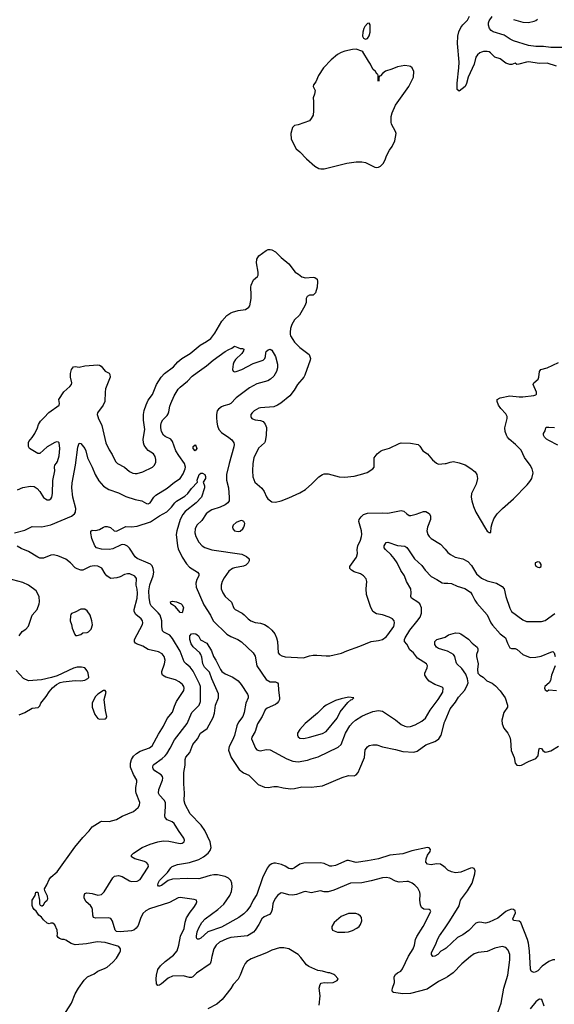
# Model space of a CAD drawing. Header units: inches. Extents: x 1678809 to 1859548, y 384609 to 522868.
# Tile 296 of 386: x 1815456 to 1821167, y 413738 to 424244. Entities that reach past the tile are written whole.
import ezdxf

# ---------------------------------------------------------------- set-up
doc = ezdxf.new("R2010")
doc.units = ezdxf.units.IN
doc.header["$MEASUREMENT"] = 0
for name, color, linetype in [('B8411', 7, 'Continuous'), ('B8412', 7, 'Continuous'), ('B8421', 7, 'Continuous'), ('B8422', 7, 'Continuous')]:
    doc.layers.add(name, color=color, linetype=linetype)

msp = doc.modelspace()

# ---------------------------------------------------------------- linework, layer by layer
at = {"layer": 'B8411', "color": 5}
for points, elevation in [([(1815401, 418770), (1815510, 418796), (1815590, 418836), (1815692, 418832), (1815790, 418853), (1816010, 418946), (1816042, 418970), (1816052, 418990), (1816054, 419030), (1816023, 419150), (1816014, 419250), (1816016, 419304), (1816053, 419490), (1816078, 419682), (1816090, 419725), (1816110, 419721), (1816150, 419670), (1816163, 419643), (1816181, 419570), (1816230, 419471), (1816262, 419390), (1816303, 419323), (1816350, 419268), (1816407, 419230), (1816510, 419195), (1816590, 419156), (1816690, 419124), (1816759, 419110), (1816810, 419081), (1816830, 419078), (1816850, 419089), (1816890, 419148), (1816911, 419169), (1817030, 419247), (1817110, 419310), (1817170, 419350), (1817203, 419397), (1817224, 419450), (1817226, 419470), (1817217, 419510), (1817155, 419595), (1817125, 419645), (1817090, 419745), (1817070, 419768), (1817010, 419798), (1816992, 419812), (1816971, 419850), (1816962, 419890), (1816962, 419918), (1816971, 419950), (1816985, 419975), (1817010, 420000)], 360), ([(1815433, 419227), (1815490, 419251), (1815570, 419267), (1815610, 419263), (1815643, 419243), (1815671, 419210), (1815710, 419145), (1815732, 419130), (1815750, 419121), (1815770, 419121), (1815790, 419131), (1815801, 419150), (1815807, 419190), (1815811, 419329), (1815832, 419430), (1815827, 419470), (1815830, 419490), (1815850, 419511), (1815861, 419530), (1815878, 419590), (1815884, 419670), (1815876, 419730), (1815870, 419737), (1815850, 419741), (1815830, 419733), (1815750, 419685), (1815670, 419616), (1815650, 419616), (1815562, 419670), (1815549, 419690), (1815549, 419731), (1815555, 419745), (1815590, 419785), (1815618, 419830), (1815647, 419890), (1815656, 419924), (1815679, 419961), (1815716, 420000)], 380), ([(1816294, 420000), (1816295, 419995), (1816334, 419914), (1816376, 419730), (1816410, 419656), (1816443, 419603), (1816479, 419530), (1816499, 419510), (1816576, 419470), (1816630, 419424), (1816666, 419406), (1816690, 419401), (1816710, 419401), (1816770, 419421), (1816873, 419470), (1816895, 419490), (1816910, 419522), (1816911, 419550), (1816903, 419583), (1816884, 419610), (1816830, 419648), (1816809, 419669), (1816785, 419705), (1816777, 419730), (1816775, 419770), (1816791, 419870), (1816779, 419970), (1816779, 420000)], 380), ([(1817559, 420000), (1817561, 419950), (1817568, 419910), (1817584, 419870), (1817610, 419840), (1817690, 419786), (1817721, 419761), (1817744, 419730), (1817748, 419710), (1817745, 419685), (1817692, 419510), (1817664, 419390), (1817666, 419330), (1817688, 419250), (1817694, 419146), (1817692, 419110), (1817679, 419090), (1817650, 419068), (1817596, 419044), (1817507, 419013), (1817469, 418990), (1817449, 418970), (1817400, 418900), (1817347, 418850), (1817332, 418810), (1817327, 418770), (1817338, 418730), (1817370, 418670), (1817405, 418630), (1817432, 418612), (1817510, 418588), (1817830, 418540), (1817878, 418518), (1817908, 418490), (1817908, 418470), (1817897, 418450), (1817870, 418424), (1817846, 418414), (1817750, 418397), (1817730, 418389), (1817690, 418361), (1817640, 418290), (1817620, 418250), (1817609, 418210), (1817607, 418170), (1817625, 418130), (1817650, 418090), (1817718, 418030), (1817745, 417965), (1817756, 417950), (1817833, 417913), (1817855, 417895), (1817895, 417850), (1817926, 417830), (1817970, 417811), (1818030, 417804), (1818070, 417792), (1818110, 417766), (1818150, 417730), (1818181, 417690), (1818198, 417650), (1818210, 417610), (1818218, 417490), (1818232, 417472), (1818257, 417457), (1818290, 417447), (1818486, 417434), (1818550, 417458), (1818590, 417465), (1818630, 417465), (1818730, 417455), (1818770, 417458), (1818894, 417486), (1818950, 417510), (1819090, 417558), (1819210, 417610), (1819290, 417619), (1819330, 417629), (1819370, 417660), (1819390, 417682), (1819452, 417770), (1819461, 417810), (1819456, 417830), (1819438, 417850), (1819401, 417870), (1819330, 417894), (1819266, 417906), (1819227, 417930), (1819202, 417982), (1819161, 418110), (1819157, 418170), (1819164, 418250), (1819157, 418277), (1819129, 418310), (1819095, 418330), (1819030, 418352), (1819001, 418370), (1818984, 418390), (1818984, 418410), (1819055, 418510), (1819065, 418550), (1819062, 418590), (1819068, 418630), (1819095, 418690), (1819108, 418730), (1819111, 418750), (1819108, 418790), (1819080, 418890), (1819084, 418910), (1819102, 418938), (1819130, 418965), (1819170, 418979), (1819330, 418983), (1819390, 418978), (1819530, 419008), (1819560, 419000), (1819591, 418970), (1819615, 418955), (1819635, 418955), (1819690, 418968), (1819770, 418996), (1819796, 418996), (1819830, 418976), (1819844, 418950), (1819843, 418910), (1819813, 418830), (1819805, 418790), (1819815, 418750), (1819829, 418729), (1819850, 418710), (1819950, 418649), (1820000, 418593)], 360), ([(1817929, 420000), (1817934, 419990), (1817944, 419984), (1817970, 419976), (1818029, 419969), (1818057, 419957), (1818079, 419930), (1818092, 419892), (1818090, 419810), (1818078, 419742), (1818072, 419728), (1818007, 419673), (1817958, 419570), (1817946, 419510), (1817944, 419430), (1817948, 419368), (1817969, 419310), (1818044, 419244), (1818069, 419209), (1818093, 419153), (1818107, 419130), (1818150, 419099), (1818190, 419095), (1818250, 419110), (1818330, 419141), (1818450, 419195), (1818508, 419232), (1818576, 419290), (1818650, 419365), (1818690, 419391), (1818710, 419397), (1818750, 419399), (1818868, 419368), (1818924, 419364), (1819030, 419375), (1819098, 419390), (1819167, 419413), (1819228, 419450), (1819242, 419470), (1819244, 419570), (1819274, 419610), (1819310, 419639), (1819330, 419650), (1819406, 419674), (1819510, 419723), (1819532, 419728), (1819630, 419727), (1819711, 419711), (1819730, 419692), (1819764, 419644), (1819812, 419612), (1819867, 419547), (1819910, 419512), (1819930, 419503), (1820000, 419508)], 380), ([(1820000, 414018), (1819930, 413980), (1819810, 413899), (1819630, 413853), (1819550, 413850), (1819450, 413863), (1819439, 413870), (1819435, 413890), (1819438, 413910), (1819460, 413970), (1819456, 414030), (1819470, 414055), (1819490, 414073), (1819528, 414092), (1819545, 414115), (1819610, 414250), (1819659, 414330), (1819672, 414368), (1819683, 414430), (1819698, 414462), (1819765, 414570), (1819849, 414730), (1819842, 414742), (1819830, 414749), (1819772, 414752), (1819749, 414770), (1819738, 414798), (1819730, 414850), (1819733, 414910), (1819730, 414935), (1819710, 414978), (1819677, 415010), (1819650, 415030), (1819610, 415048), (1819590, 415050), (1819510, 415040), (1819470, 415051), (1819410, 415083), (1819370, 415091), (1819330, 415087), (1819210, 415055), (1819110, 415034), (1818989, 415031), (1818810, 414955), (1818750, 414940), (1818710, 414939), (1818670, 414948), (1818570, 414926), (1818510, 414941), (1818490, 414939), (1818412, 414908), (1818370, 414903), (1818330, 414905), (1818270, 414925), (1818250, 414927), (1818238, 414922), (1818210, 414898), (1818190, 414871), (1818168, 414830), (1818161, 414810), (1818154, 414750), (1818141, 414719), (1818123, 414697), (1818068, 414670), (1818042, 414650), (1818012, 414588), (1817972, 414528), (1817952, 414508), (1817890, 414467), (1817710, 414450), (1817670, 414438), (1817590, 414402), (1817554, 414370), (1817531, 414330), (1817508, 414248), (1817499, 414190), (1817490, 414170), (1817346, 414070), (1817305, 414030), (1817290, 414023), (1817270, 414023), (1817202, 414042), (1817090, 414037), (1817042, 414018), (1816970, 413957), (1816950, 413944), (1816930, 413939), (1816918, 413958), (1816912, 414010), (1816917, 414050), (1816933, 414110), (1816959, 414150), (1817010, 414195), (1817098, 414262), (1817137, 414310), (1817157, 414370), (1817174, 414466), (1817212, 414548), (1817224, 414616), (1817239, 414661), (1817277, 414723), (1817317, 414770), (1817342, 414810), (1817349, 414830), (1817344, 414850), (1817318, 414858), (1817170, 414878), (1817150, 414873), (1817056, 414824), (1816842, 414758), (1816804, 414736), (1816773, 414707), (1816746, 414654), (1816722, 414578), (1816701, 414550), (1816674, 414530), (1816650, 414521), (1816530, 414510), (1816490, 414515), (1816476, 414530), (1816446, 414626), (1816430, 414652), (1816401, 414661), (1816270, 414658), (1816245, 414665), (1816238, 414690), (1816234, 414750), (1816227, 414770), (1816211, 414791), (1816166, 414830), (1816146, 414870), (1816143, 414897), (1816150, 414919), (1816173, 414927), (1816230, 414919), (1816290, 414902), (1816330, 414910), (1816360, 414940), (1816450, 415087), (1816470, 415104), (1816490, 415110), (1816510, 415112), (1816550, 415101), (1816630, 415054), (1816650, 415048), (1816710, 415051), (1816744, 415070), (1816822, 415190), (1816831, 415210), (1816828, 415230), (1816810, 415250), (1816790, 415261), (1816685, 415290), (1816649, 415310), (1816652, 415330), (1816670, 415350), (1816765, 415410), (1816850, 415446), (1816930, 415470), (1816990, 415482), (1817050, 415480), (1817170, 415453), (1817190, 415456), (1817212, 415470), (1817215, 415490), (1817210, 415510), (1817151, 415591), (1817106, 415666), (1817084, 415684), (1817030, 415707), (1817010, 415730), (1817007, 415750), (1817015, 415845), (1817013, 415890), (1816998, 415918), (1816949, 415969), (1816940, 415990), (1816944, 416030), (1816981, 416130), (1816986, 416150), (1816983, 416170), (1816966, 416186), (1816899, 416230), (1816881, 416250), (1816877, 416270), (1816883, 416290), (1816890, 416298), (1816979, 416361), (1817010, 416388), (1817029, 416411), (1817065, 416470), (1817110, 416560), (1817244, 416736), (1817295, 416850), (1817372, 416930), (1817389, 416970), (1817387, 417130), (1817378, 417158), (1817310, 417294), (1817276, 417336), (1817233, 417370), (1817213, 417393), (1817170, 417505), (1817090, 417641), (1817058, 417678), (1816994, 417710), (1816983, 417723), (1816974, 417770), (1816975, 417830), (1816955, 417890), (1816935, 417915), (1816860, 417990), (1816850, 418010), (1816839, 418079), (1816837, 418150), (1816847, 418213), (1816883, 418310), (1816890, 418350), (1816882, 418390), (1816870, 418416), (1816853, 418433), (1816830, 418446), (1816710, 418496), (1816690, 418514), (1816630, 418606), (1816606, 418626), (1816579, 418639), (1816550, 418643), (1816540, 418640), (1816450, 418598), (1816410, 418590), (1816330, 418594), (1816278, 418610), (1816259, 418630), (1816227, 418710), (1816215, 418765), (1816215, 418785), (1816230, 418796), (1816270, 418795), (1816310, 418804), (1816350, 418831), (1816370, 418837), (1816390, 418836), (1816425, 418825), (1816464, 418790), (1816490, 418787), (1816590, 418835), (1816650, 418834), (1816710, 418840), (1816854, 418886), (1816950, 418950), (1817028, 418992), (1817079, 419041), (1817114, 419090), (1817130, 419105), (1817220, 419160), (1817253, 419187), (1817290, 419242), (1817354, 419310), (1817350, 419332), (1817373, 419390), (1817390, 419405), (1817410, 419405), (1817434, 419390), (1817441, 419370), (1817439, 419350), (1817416, 419310), (1817430, 419272), (1817430, 419250), (1817397, 419150), (1817342, 419090), (1817223, 418997), (1817197, 418963), (1817169, 418911), (1817135, 418790), (1817128, 418750), (1817142, 418630), (1817150, 418599), (1817190, 418510), (1817238, 418438), (1817270, 418403), (1817354, 418350), (1817368, 418330), (1817368, 418310), (1817349, 418270), (1817338, 418230), (1817342, 418190), (1817422, 418002), (1817493, 417890), (1817524, 417830), (1817669, 417689), (1817710, 417663), (1817785, 417630), (1817826, 417606), (1817950, 417488), (1817973, 417453), (1817988, 417350), (1818090, 417204), (1818130, 417180), (1818190, 417180), (1818210, 417170), (1818217, 417157), (1818220, 417090), (1818232, 417010), (1818230, 416990), (1818221, 416970), (1818206, 416950), (1818190, 416937), (1818101, 416899), (1818079, 416881), (1818047, 416810), (1817998, 416730), (1817972, 416650), (1817935, 416590), (1817933, 416570), (1817976, 416470), (1817990, 416455), (1818010, 416445), (1818030, 416443), (1818090, 416457), (1818130, 416452), (1818310, 416356), (1818374, 416334), (1818430, 416327), (1818530, 416343), (1818570, 416358), (1818643, 416377), (1818859, 416481), (1818890, 416510), (1818938, 416630), (1818983, 416710), (1819010, 416743), (1819042, 416770), (1819110, 416813), (1819150, 416832), (1819230, 416862), (1819290, 416873), (1819330, 416865), (1819470, 416774), (1819530, 416724), (1819570, 416706), (1819600, 416700), (1819630, 416702), (1819681, 416719), (1819750, 416758), (1819791, 416790), (1819842, 416878), (1819926, 416990), (1819975, 417070), (1819981, 417110), (1819970, 417123), (1819890, 417150), (1819830, 417187), (1819807, 417210), (1819784, 417250), (1819783, 417270), (1819809, 417330), (1819813, 417350), (1819803, 417370), (1819705, 417430), (1819662, 417490), (1819622, 417522), (1819590, 417582), (1819568, 417608), (1819567, 417630), (1819575, 417650), (1819622, 417730), (1819699, 417821), (1819733, 417870), (1819747, 417910), (1819748, 417970), (1819730, 418011), (1819710, 418028), (1819640, 418070), (1819634, 418090), (1819639, 418130), (1819634, 418170), (1819589, 418250), (1819566, 418310), (1819528, 418368), (1819487, 418450), (1819456, 418496), (1819419, 418539), (1819362, 418590), (1819350, 418610), (1819350, 418631), (1819370, 418665), (1819390, 418668), (1819490, 418635), (1819570, 418628), (1819590, 418614), (1819609, 418589), (1819672, 418490), (1819750, 418422), (1819787, 418370), (1819850, 418303), (1819912, 418272), (1819970, 418235), (1819990, 418230), (1820000, 418231)], 340), ([(1815920, 413610), (1816008, 413752), (1816050, 413850), (1816083, 413910), (1816145, 413995), (1816182, 414030), (1816250, 414064), (1816290, 414091), (1816370, 414122), (1816390, 414134), (1816450, 414187), (1816489, 414230), (1816526, 414290), (1816533, 414310), (1816534, 414330), (1816514, 414354), (1816370, 414398), (1816284, 414404), (1816170, 414385), (1816050, 414372), (1816007, 414387), (1815950, 414422), (1815930, 414429), (1815910, 414429), (1815880, 414440), (1815868, 414450), (1815855, 414470), (1815861, 414490), (1815858, 414530), (1815830, 414587), (1815810, 414603), (1815790, 414605), (1815770, 414597), (1815750, 414604), (1815710, 414638), (1815689, 414669), (1815662, 414690), (1815633, 414733), (1815610, 414749), (1815595, 414770), (1815589, 414791), (1815588, 414850), (1815620, 414900), (1815630, 414934), (1815650, 414934), (1815667, 414850), (1815666, 414810), (1815675, 414795), (1815688, 414788), (1815695, 414790), (1815710, 414801), (1815727, 414830), (1815751, 414849), (1815755, 414865), (1815753, 414893), (1815724, 414950), (1815722, 414970), (1815747, 415013), (1815770, 415070), (1815790, 415095), (1815855, 415150), (1816046, 415414), (1816130, 415519), (1816197, 415590), (1816230, 415631), (1816314, 415686), (1816330, 415691), (1816410, 415687), (1816490, 415711), (1816550, 415745), (1816670, 415797), (1816722, 415838), (1816736, 415864), (1816741, 415890), (1816701, 415990), (1816697, 416010), (1816697, 416050), (1816709, 416110), (1816706, 416130), (1816670, 416190), (1816641, 416270), (1816639, 416310), (1816649, 416350), (1816670, 416385), (1816704, 416416), (1816742, 416438), (1816844, 416476), (1816870, 416496), (1816938, 416622), (1816993, 416707), (1817030, 416789), (1817090, 416854), (1817110, 416919), (1817132, 416968), (1817210, 417088), (1817212, 417110), (1817208, 417130), (1817195, 417150), (1817160, 417180), (1817119, 417199), (1817018, 417230), (1816981, 417250), (1816973, 417270), (1816974, 417290), (1817002, 417370), (1817009, 417410), (1817000, 417450), (1816978, 417478), (1816940, 417500), (1816830, 417525), (1816770, 417561), (1816704, 417584), (1816692, 417592), (1816684, 417604), (1816684, 417630), (1816766, 417790), (1816771, 417810), (1816768, 417830), (1816755, 417850), (1816698, 417898), (1816680, 417930), (1816680, 417950), (1816710, 418070), (1816714, 418126), (1816710, 418169), (1816700, 418210), (1816702, 418282), (1816687, 418307), (1816633, 418330), (1816607, 418333), (1816574, 418326), (1816530, 418301), (1816493, 418287), (1816430, 418283), (1816410, 418291), (1816385, 418310), (1816368, 418330), (1816333, 418393), (1816292, 418412), (1816250, 418416), (1816210, 418410), (1816130, 418370), (1816110, 418370), (1816070, 418384), (1816050, 418396), (1815998, 418450), (1815950, 418487), (1815864, 418524), (1815813, 418533), (1815790, 418531), (1815710, 418500), (1815670, 418500), (1815650, 418508), (1815550, 418569), (1815470, 418601), (1815430, 418627)], 360), ([(1815449, 417671), (1815483, 417717), (1815520, 417740), (1815550, 417772), (1815589, 417890), (1815642, 417950), (1815664, 418010), (1815669, 418031), (1815665, 418090), (1815631, 418151), (1815549, 418210), (1815490, 418239), (1815330, 418282)], 380), ([(1820000, 415199), (1819988, 415210), (1819950, 415232), (1819910, 415236), (1819850, 415228), (1819812, 415232), (1819795, 415255), (1819798, 415290), (1819812, 415328), (1819841, 415370), (1819846, 415390), (1819830, 415409), (1819811, 415411), (1819645, 415375), (1819550, 415343), (1819409, 415331), (1819290, 415292), (1819170, 415268), (1819050, 415252), (1818970, 415271), (1818950, 415271), (1818830, 415218), (1818790, 415211), (1818770, 415213), (1818710, 415239), (1818670, 415247), (1818490, 415243), (1818450, 415233), (1818390, 415193), (1818370, 415184), (1818350, 415182), (1818330, 415188), (1818293, 415213), (1818251, 415231), (1818190, 415245), (1818170, 415245), (1818150, 415238), (1818122, 415218), (1818100, 415190), (1818051, 415089), (1817990, 414910), (1817951, 414849), (1817922, 414790), (1817884, 414736), (1817850, 414703), (1817797, 414663), (1817610, 414562), (1817467, 414513), (1817390, 414444), (1817370, 414432), (1817353, 414433), (1817346, 414446), (1817345, 414465), (1817350, 414510), (1817370, 414555), (1817403, 414610), (1817438, 414650), (1817571, 414749), (1817635, 414805), (1817701, 414899), (1817717, 414943), (1817724, 414990), (1817721, 415030), (1817710, 415059), (1817685, 415085), (1817650, 415103), (1817570, 415119), (1817530, 415121), (1817490, 415114), (1817410, 415087), (1817370, 415078), (1817250, 415081), (1817090, 415072), (1817042, 415058), (1816970, 415007), (1816950, 414998), (1816940, 415000), (1816930, 415010), (1816935, 415030), (1816950, 415058), (1817034, 415146), (1817070, 415196), (1817086, 415210), (1817142, 415230), (1817270, 415252), (1817370, 415284), (1817418, 415310), (1817468, 415352), (1817490, 415380), (1817500, 415410), (1817491, 415471), (1817434, 415594), (1817393, 415650), (1817277, 415770), (1817222, 415870), (1817214, 415910), (1817218, 415990), (1817209, 416090), (1817211, 416210), (1817224, 416290), (1817224, 416350), (1817230, 416376), (1817274, 416426), (1817306, 416510), (1817356, 416570), (1817389, 416631), (1817459, 416681), (1817523, 416797), (1817537, 416843), (1817547, 416930), (1817579, 417010), (1817579, 417050), (1817508, 417210), (1817482, 417282), (1817430, 417337), (1817411, 417370), (1817401, 417441), (1817392, 417472), (1817379, 417490), (1817310, 417553), (1817286, 417586), (1817273, 417630), (1817274, 417670), (1817290, 417690), (1817310, 417696), (1817338, 417690), (1817366, 417670), (1817386, 417626), (1817454, 417590), (1817505, 417510), (1817525, 417450), (1817552, 417410), (1817600, 417310), (1817615, 417290), (1817650, 417264), (1817731, 417230), (1817788, 417190), (1817822, 417150), (1817889, 417049), (1817897, 417030), (1817896, 417010), (1817872, 416950), (1817855, 416850), (1817838, 416810), (1817793, 416747), (1817774, 416710), (1817750, 416607), (1817730, 416556), (1817692, 416490), (1817687, 416450), (1817716, 416370), (1817802, 416242), (1817848, 416208), (1817902, 416182), (1818004, 416084), (1818070, 416055), (1818110, 416050), (1818170, 416063), (1818210, 416063), (1818270, 416049), (1818350, 416038), (1818390, 416041), (1818470, 416057), (1818570, 416054), (1818690, 416069), (1818902, 416158), (1818970, 416180), (1819030, 416177), (1819050, 416187), (1819070, 416213), (1819090, 416253), (1819139, 416370), (1819147, 416453), (1819170, 416485), (1819190, 416498), (1819230, 416508), (1819270, 416506), (1819330, 416485), (1819470, 416458), (1819550, 416436), (1819667, 416427), (1819701, 416439), (1819795, 416505), (1819890, 416542), (1819920, 416560), (1819933, 416570), (1819957, 416610), (1819994, 416750), (1820000, 416764)], 320), ([(1820000, 417513), (1819930, 417535), (1819907, 417550), (1819890, 417579), (1819890, 417610), (1819911, 417629), (1819950, 417643), (1819990, 417651), (1820000, 417657)], 320), ([(1815450, 416826), (1815510, 416850), (1815590, 416899), (1815654, 416906), (1815670, 416922), (1815681, 416950), (1815738, 417022), (1815770, 417074), (1815806, 417114), (1815850, 417151), (1815890, 417171), (1815922, 417178), (1816047, 417193), (1816110, 417190), (1816150, 417197), (1816185, 417215), (1816194, 417226), (1816189, 417270), (1816178, 417298), (1816150, 417329), (1816116, 417336), (1816070, 417335), (1816030, 417324), (1815857, 417243), (1815796, 417224), (1815690, 417199), (1815550, 417189), (1815496, 417216), (1815420, 417300)], 380), ([(1820000, 414331), (1819956, 414304), (1819924, 414270), (1819890, 414250), (1819870, 414249), (1819855, 414270), (1819856, 414290), (1819901, 414379), (1819920, 414430), (1819942, 414470), (1820000, 414555)], 320), ([(1818656, 413730), (1818666, 413830), (1818655, 413910), (1818666, 413950), (1818678, 413962), (1818710, 413971), (1818747, 413967), (1818806, 413970), (1818848, 413992), (1818858, 414010), (1818822, 414050), (1818810, 414057), (1818770, 414073), (1818750, 414073), (1818690, 414092), (1818640, 414100), (1818543, 414143), (1818521, 414161), (1818459, 414239), (1818430, 414269), (1818330, 414329), (1818279, 414339), (1818230, 414341), (1818150, 414317), (1818091, 414289), (1817930, 414224), (1817884, 414196), (1817866, 414174), (1817842, 414130), (1817812, 414048), (1817790, 414007), (1817737, 413950), (1817710, 413905), (1817619, 413790), (1817561, 413739), (1817466, 413690)], 360)]:
    msp.add_lwpolyline(points, dxfattribs=dict(at, elevation=elevation))
for points, elevation in [([(1817330, 419643), (1817310, 419669), (1817310, 419690), (1817330, 419707), (1817342, 419690), (1817348, 419670)], 340), ([(1817830, 418900), (1817810, 418898), (1817770, 418878), (1817736, 418850), (1817728, 418830), (1817734, 418810), (1817751, 418790), (1817790, 418782), (1817810, 418788), (1817838, 418810), (1817851, 418830), (1817858, 418850), (1817860, 418870), (1817850, 418889)], 380), ([(1817190, 417915), (1817170, 417920), (1817119, 417979), (1817090, 418002), (1817069, 418010), (1817067, 418033), (1817090, 418038), (1817130, 418033), (1817180, 418010), (1817190, 418002), (1817204, 417970)], 320), ([(1816150, 417955), (1816110, 417954), (1816050, 417921), (1816011, 417909), (1816001, 417899), (1815997, 417883), (1815996, 417830), (1816011, 417790), (1816016, 417750), (1816044, 417684), (1816053, 417673), (1816070, 417672), (1816110, 417685), (1816130, 417702), (1816175, 417705), (1816190, 417712), (1816218, 417742), (1816232, 417788), (1816226, 417830), (1816209, 417890), (1816177, 417937)], 380), ([(1816350, 417088), (1816290, 417049), (1816261, 417019), (1816231, 416950), (1816231, 416910), (1816259, 416830), (1816290, 416787), (1816310, 416779), (1816370, 416783), (1816379, 416790), (1816385, 416810), (1816372, 416872), (1816359, 416990), (1816378, 417070), (1816370, 417086)], 380), ([(1818970, 417017), (1818890, 416999), (1818830, 416979), (1818731, 416930), (1818701, 416910), (1818636, 416844), (1818507, 416733), (1818450, 416670), (1818423, 416630), (1818422, 416610), (1818430, 416591), (1818450, 416579), (1818490, 416576), (1818550, 416587), (1818690, 416627), (1818728, 416650), (1818848, 416790), (1818881, 416859), (1818960, 416960), (1818994, 416986), (1819008, 416990), (1819026, 417010)], 360), ([(1819047, 414707), (1818970, 414707), (1818890, 414675), (1818815, 414610), (1818791, 414570), (1818791, 414550), (1818798, 414530), (1818850, 414508), (1818930, 414508), (1818970, 414513), (1819010, 414524), (1819057, 414550), (1819083, 414570), (1819098, 414590), (1819109, 414630), (1819106, 414666), (1819097, 414677), (1819075, 414695)], 360)]:
    msp.add_lwpolyline(points, close=True, dxfattribs=dict(at, elevation=elevation))
at = {"layer": 'B8412', "color": 5, "elevation": 420}
for points in [[(1819190, 424208), (1819170, 424202), (1819141, 424170), (1819131, 424150), (1819121, 424110), (1819119, 424070), (1819127, 424047), (1819150, 424038), (1819170, 424042), (1819190, 424072), (1819199, 424110), (1819201, 424170), (1819199, 424190)], [(1819050, 423929), (1819010, 423926), (1818930, 423910), (1818890, 423894), (1818850, 423872), (1818783, 423817), (1818702, 423730), (1818648, 423650), (1818618, 423582), (1818596, 423550), (1818591, 423530), (1818611, 423490), (1818606, 423450), (1818591, 423410), (1818596, 423370), (1818596, 423270), (1818590, 423226), (1818571, 423190), (1818550, 423164), (1818430, 423122), (1818390, 423114), (1818370, 423095), (1818351, 423029), (1818357, 422970), (1818410, 422867), (1818450, 422834), (1818519, 422759), (1818610, 422683), (1818650, 422656), (1818671, 422651), (1818710, 422651), (1818950, 422712), (1819050, 422728), (1819110, 422728), (1819150, 422721), (1819250, 422671), (1819270, 422667), (1819290, 422671), (1819310, 422681), (1819337, 422710), (1819359, 422750), (1819373, 422790), (1819407, 422853), (1819436, 422890), (1819465, 422950), (1819477, 423030), (1819472, 423052), (1819429, 423129), (1819424, 423150), (1819425, 423210), (1819433, 423250), (1819470, 423331), (1819614, 423530), (1819661, 423630), (1819667, 423690), (1819650, 423730), (1819630, 423746), (1819618, 423750), (1819570, 423755), (1819490, 423741), (1819430, 423715), (1819365, 423695), (1819332, 423670), (1819310, 423646), (1819298, 423642), (1819294, 423630), (1819294, 423590), (1819290, 423586), (1819286, 423590), (1819286, 423650), (1819282, 423662), (1819270, 423666), (1819258, 423690), (1819230, 423718), (1819205, 423770), (1819181, 423801), (1819120, 423900), (1819109, 423909)]]:
    msp.add_lwpolyline(points, close=True, dxfattribs=at)
at = {"layer": 'B8412', "color": 5}
for points, elevation in [([(1816779, 420000), (1816779, 420030), (1816786, 420074), (1816806, 420134), (1816830, 420183), (1816874, 420246), (1816916, 420350), (1816968, 420430), (1817004, 420470), (1817099, 420541), (1817146, 420594), (1817187, 420630), (1817276, 420684), (1817382, 420770), (1817451, 420809), (1817497, 420843), (1817539, 420901), (1817614, 421026), (1817670, 421087), (1817710, 421115), (1817730, 421124), (1817790, 421142), (1817867, 421153), (1817905, 421175), (1817914, 421190), (1817927, 421270), (1817930, 421310), (1817924, 421390), (1817930, 421412), (1817954, 421470), (1817996, 421504), (1818003, 421517), (1818003, 421550), (1817985, 421650), (1817990, 421690), (1818010, 421726), (1818090, 421783), (1818110, 421791), (1818130, 421791), (1818150, 421787), (1818190, 421767), (1818250, 421708), (1818330, 421640), (1818400, 421550), (1818435, 421530), (1818470, 421501), (1818510, 421491), (1818590, 421497), (1818610, 421495), (1818634, 421474), (1818638, 421450), (1818635, 421390), (1818615, 421330), (1818590, 421305), (1818550, 421304), (1818526, 421290), (1818517, 421270), (1818515, 421225), (1818502, 421190), (1818444, 421090), (1818390, 421042), (1818362, 420990), (1818349, 420949), (1818344, 420910), (1818346, 420886), (1818350, 420870), (1818372, 420830), (1818390, 420805), (1818450, 420748), (1818547, 420670), (1818557, 420650), (1818562, 420630), (1818559, 420610), (1818502, 420450), (1818491, 420430), (1818422, 420350), (1818387, 420290), (1818341, 420230), (1818246, 420154), (1818210, 420132), (1818170, 420114), (1818030, 420104), (1818010, 420098), (1817959, 420070), (1817938, 420050), (1817926, 420030), (1817926, 420006), (1817929, 420000)], 380), ([(1817010, 420000), (1817030, 420020), (1817042, 420038), (1817050, 420059), (1817059, 420121), (1817069, 420150), (1817106, 420230), (1817150, 420300), (1817170, 420322), (1817250, 420387), (1817300, 420440), (1817350, 420481), (1817451, 420549), (1817522, 420610), (1817650, 420702), (1817690, 420726), (1817721, 420739), (1817750, 420759), (1817770, 420755), (1817785, 420745), (1817810, 420736), (1817837, 420737), (1817851, 420730), (1817848, 420710), (1817830, 420682), (1817762, 420618), (1817742, 420590), (1817735, 420570), (1817728, 420510), (1817735, 420495), (1817750, 420486), (1817770, 420489), (1817830, 420510), (1817950, 420575), (1818055, 420610), (1818075, 420630), (1818081, 420650), (1818084, 420690), (1818090, 420703), (1818110, 420722), (1818130, 420730), (1818150, 420717), (1818188, 420650), (1818209, 420570), (1818209, 420530), (1818199, 420490), (1818170, 420440), (1818136, 420410), (1818108, 420392), (1817990, 420358), (1817910, 420317), (1817769, 420210), (1817710, 420148), (1817690, 420138), (1817635, 420125), (1817610, 420113), (1817581, 420090), (1817566, 420070), (1817558, 420030), (1817559, 420000)], 360), ([(1815716, 420000), (1815766, 420054), (1815876, 420130), (1815882, 420150), (1815873, 420190), (1815926, 420274), (1815991, 420329), (1816008, 420350), (1816012, 420370), (1815999, 420430), (1816000, 420470), (1816010, 420511), (1816030, 420540), (1816050, 420542), (1816090, 420537), (1816151, 420549), (1816290, 420563), (1816310, 420558), (1816327, 420547), (1816370, 420493), (1816412, 420472), (1816420, 420460), (1816423, 420430), (1816373, 420307), (1816368, 420270), (1816365, 420170), (1816349, 420130), (1816287, 420050), (1816285, 420030), (1816294, 420000)], 380)]:
    msp.add_lwpolyline(points, dxfattribs=dict(at, elevation=elevation))
at = {"layer": 'B8421', "color": 5}
for points, elevation in [([(1820000, 419508), (1820012, 419508), (1820056, 419524), (1820090, 419531), (1820150, 419517), (1820214, 419494), (1820276, 419456), (1820320, 419420), (1820338, 419390), (1820346, 419350), (1820333, 419287), (1820283, 419190), (1820280, 419150), (1820285, 419110), (1820303, 419050), (1820328, 418990), (1820430, 418816), (1820450, 418787), (1820470, 418771), (1820490, 418774), (1820494, 418830), (1820504, 418870), (1820522, 418918), (1820555, 418970), (1820612, 419030), (1820730, 419132), (1820878, 419282), (1820905, 419315), (1820925, 419350), (1820940, 419410), (1820930, 419450), (1820910, 419490), (1820850, 419574), (1820811, 419651), (1820754, 419710), (1820684, 419770), (1820666, 419790), (1820656, 419810), (1820643, 419850), (1820640, 419890), (1820664, 419990), (1820664, 420000)], 380), ([(1821205, 419705), (1821110, 419753), (1821085, 419770), (1821063, 419790), (1821051, 419810), (1821050, 419830), (1821070, 419856), (1821078, 419890), (1821084, 419896), (1821110, 419898), (1821170, 419892)], 360), ([(1820000, 418593), (1820030, 418560), (1820059, 418539), (1820109, 418509), (1820191, 418490), (1820243, 418463), (1820281, 418421), (1820337, 418330), (1820390, 418284), (1820450, 418256), (1820550, 418232), (1820610, 418196), (1820630, 418170), (1820649, 418089), (1820690, 417965), (1820708, 417930), (1820830, 417841), (1820870, 417824), (1821030, 417821), (1821070, 417835), (1821173, 417907)], 360), ([(1820000, 418231), (1820030, 418232), (1820070, 418227), (1820130, 418199), (1820210, 418174), (1820270, 418134), (1820290, 418108), (1820317, 418050), (1820338, 418018), (1820450, 417895), (1820489, 417810), (1820505, 417785), (1820590, 417692), (1820647, 417650), (1820666, 417590), (1820690, 417543), (1820710, 417535), (1820750, 417534), (1820770, 417523), (1820832, 417472), (1820910, 417440), (1820970, 417442), (1821028, 417452), (1821130, 417496), (1821150, 417501), (1821166, 417490), (1821176, 417450)], 340), ([(1820000, 417657), (1820038, 417682), (1820110, 417701), (1820150, 417697), (1820170, 417690), (1820250, 417634), (1820290, 417590), (1820341, 417550), (1820351, 417530), (1820351, 417510), (1820335, 417470), (1820335, 417450), (1820354, 417370), (1820346, 417310), (1820350, 417270), (1820370, 417251), (1820406, 417230), (1820447, 417190), (1820503, 417163), (1820538, 417138), (1820590, 417083), (1820641, 417010), (1820666, 416930), (1820668, 416910), (1820628, 416852), (1820607, 416770), (1820609, 416730), (1820626, 416686), (1820669, 416630), (1820690, 416590), (1820698, 416558), (1820706, 416446), (1820738, 416370), (1820748, 416310), (1820768, 416290), (1820790, 416287), (1820816, 416290), (1820890, 416329), (1820970, 416362), (1820996, 416390), (1821001, 416450), (1821010, 416471), (1821030, 416466), (1821045, 416445), (1821069, 416429), (1821090, 416431), (1821130, 416444), (1821210, 416493)], 320), ([(1820000, 416764), (1820054, 416890), (1820110, 416961), (1820145, 417015), (1820211, 417089), (1820241, 417150), (1820245, 417170), (1820240, 417210), (1820220, 417260), (1820180, 417320), (1820127, 417370), (1820117, 417390), (1820104, 417450), (1820090, 417470), (1820066, 417486), (1820025, 417505), (1820000, 417513)], 320), ([(1821176, 417350), (1821138, 417250), (1821126, 417194), (1821113, 417167), (1821067, 417130), (1821063, 417110), (1821070, 417092), (1821090, 417081), (1821110, 417092), (1821190, 417088)], 340), ([(1820000, 414555), (1820051, 414630), (1820149, 414790), (1820165, 414850), (1820239, 414950), (1820289, 415030), (1820319, 415130), (1820322, 415162), (1820310, 415186), (1820290, 415193), (1820270, 415190), (1820170, 415147), (1820110, 415140), (1820070, 415151), (1820031, 415171), (1820000, 415199)], 320), ([(1821171, 414211), (1821150, 414211), (1821110, 414196), (1821036, 414144), (1820990, 414097), (1820970, 414083), (1820950, 414078), (1820930, 414083), (1820921, 414090), (1820912, 414112), (1820901, 414310), (1820892, 414390), (1820882, 414430), (1820810, 414610), (1820790, 414627), (1820730, 414632), (1820723, 414650), (1820753, 414713), (1820750, 414736), (1820730, 414751), (1820710, 414752), (1820670, 414738), (1820650, 414727), (1820564, 414656), (1820470, 414613), (1820430, 414605), (1820370, 414613), (1820350, 414611), (1820330, 414603), (1820253, 414527), (1820190, 414480), (1820132, 414450), (1820010, 414338), (1820000, 414331)], 320), ([(1820564, 413650), (1820600, 413750), (1820628, 413910), (1820671, 414050), (1820691, 414211), (1820690, 414270), (1820675, 414315), (1820650, 414345), (1820610, 414356), (1820530, 414338), (1820450, 414303), (1820352, 414292), (1820310, 414275), (1820270, 414249), (1820180, 414170), (1820086, 414074), (1820027, 414033), (1820000, 414018)], 340), ([(1821060, 413720), (1821033, 413790), (1821010, 413793), (1820990, 413783), (1820970, 413765), (1820908, 413690)], 340)]:
    msp.add_lwpolyline(points, dxfattribs=dict(at, elevation=elevation))
at = {"layer": 'B8421', "color": 5, "elevation": 380}
msp.add_lwpolyline([(1820990, 418458), (1820962, 418450), (1820962, 418430), (1820970, 418414), (1820990, 418402), (1821010, 418398), (1821028, 418410), (1821028, 418430), (1821015, 418450), (1821010, 418455)], close=True, dxfattribs=at)
at = {"layer": 'B8422', "color": 5}
for points, elevation in [([(1821190, 423750), (1821090, 423782), (1821010, 423775), (1820890, 423793), (1820870, 423792), (1820788, 423768), (1820767, 423767), (1820750, 423782), (1820714, 423766), (1820690, 423765), (1820650, 423782), (1820590, 423828), (1820530, 423845), (1820485, 423890), (1820470, 423900), (1820450, 423904), (1820410, 423905), (1820390, 423899), (1820370, 423890), (1820346, 423870), (1820330, 423845), (1820309, 423770), (1820247, 423630), (1820230, 423562), (1820215, 423530), (1820150, 423482), (1820130, 423498), (1820128, 423568), (1820147, 423730), (1820149, 423790), (1820134, 423990), (1820136, 424070), (1820147, 424113), (1820170, 424160), (1820191, 424190), (1820240, 424240), (1820260, 424280)], 380), ([(1821287, 423947), (1821130, 423947), (1821050, 423959), (1820970, 423959), (1820890, 423968), (1820730, 424019), (1820696, 424036), (1820630, 424080), (1820515, 424115), (1820492, 424130), (1820474, 424150), (1820465, 424185), (1820465, 424210), (1820470, 424231), (1820503, 424277)], 360), ([(1820730, 424245), (1820830, 424217), (1820890, 424214), (1820953, 424227), (1820970, 424234), (1820988, 424250)], 360), ([(1820664, 420000), (1820664, 420010), (1820650, 420039), (1820594, 420094), (1820570, 420130), (1820555, 420170), (1820558, 420190), (1820589, 420210), (1820690, 420231), (1820790, 420221), (1820830, 420221), (1820947, 420233), (1820970, 420243), (1820976, 420250), (1820977, 420270), (1820942, 420350), (1820947, 420370), (1820994, 420410), (1821002, 420430), (1821009, 420490), (1821022, 420510), (1821090, 420529), (1821210, 420585)], 380)]:
    msp.add_lwpolyline(points, dxfattribs=dict(at, elevation=elevation))

doc.saveas('drawing.dxf')
